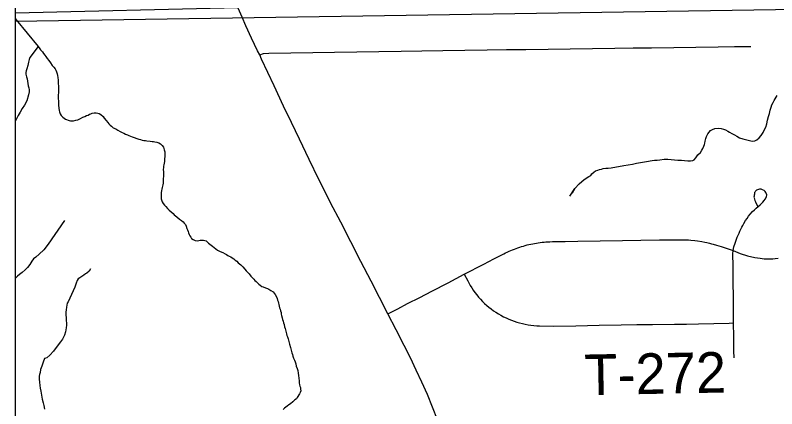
# Model space of a CAD drawing. Extents: x 103424 to 290657, y 38711 to 110967.
# Drawn here: x 103424 to 109088, y 93597 to 96520 of the extents above; entities that cross this region are included whole.
import ezdxf

# ---------------------------------------------------------------- set-up
doc = ezdxf.new("R2010")
doc.units = 0
for name, color, linetype in [('GM_X_Corporation', 7, 'Continuous'), ('GM_X_Minor_River', 7, 'Continuous'), ('GM_X_State_Route', 7, 'Continuous'), ('GM_X_Township_Road', 7, 'Continuous'), ('GM_X_Township_Road_Text', 7, 'Continuous')]:
    doc.layers.add(name, color=color, linetype=linetype)

msp = doc.modelspace()

# ---------------------------------------------------------------- linework, layer by layer
at = {"layer": 'GM_X_Corporation'}
for points in [[(103423.7, 96534.8), (103423.7, 38711.2), (175679.7, 38711.2), (175679.7, 110967.2), (119699, 110967.2), (119716.9, 106542.5), (119719.8, 106322.8), (119720.8, 106006.3), (119709.7, 99445.7), (119706.4, 99064.2), (119663.9, 96690), (117026.4, 96688.2), (115542.1, 96665), (105081.7, 96574.5)], [(119675.5, 110967.2), (103423.7, 110967.2), (103423.7, 96476), (115542.1, 96665), (117026.4, 96688.2), (119663.9, 96690), (119681.7, 104183.1)]]:
    msp.add_lwpolyline(points, close=True, dxfattribs=at)
msp.add_lwpolyline([(119639, 84504.6), (119641.6, 85722.3), (119634.5, 87732.9), (119633.9, 87813.5), (119633.9, 87824), (119641.1, 89532.2), (119665, 94023.8), (119663.9, 96690), (117026.4, 96688.2), (115542.1, 96665), (105081.7, 96574.5), (103423.7, 96534.8), (103423.7, 70904.9)], dxfattribs=at)
at = {"layer": 'GM_X_Minor_River'}
msp.add_line((103423.7, 96503.5), (103430.9, 96483.8), dxfattribs=at)
for points in [[(103429.8, 96484.5), (103594.1, 96287.7), (103602.3, 96277.6), (103612.6, 96263.6), (103626.9, 96247.6), (103635.1, 96235.5), (103643.4, 96223.5), (103651.6, 96213.5), (103661.9, 96197.4), (103674.1, 96183.4), (103686.5, 96165.3), (103698.8, 96147.3), (103711.1, 96133.2), (103721.3, 96121.2), (103725.5, 96111.2), (103731.7, 96099.1), (103735.9, 96085), (103738.1, 96070.9), (103740.3, 96056.7), (103742.5, 96036.6), (103742.8, 96012.3), (103745.1, 95992.1), (103745.3, 95971.9), (103745.5, 95955.8), (103745.6, 95943.6), (103743.8, 95929.5), (103743.9, 95917.4), (103744.1, 95899.2), (103746.3, 95885), (103746.5, 95868.9), (103746.7, 95850.7), (103749, 95828.5), (103751.2, 95812.3), (103753.3, 95802.3), (103757.5, 95788.2), (103765.8, 95774.1), (103778, 95762.1), (103788.2, 95754.1), (103798.4, 95748.2), (103824.8, 95738.3), (103834.9, 95736.4), (103845, 95736.5), (103857.1, 95736.6), (103875.2, 95740.8), (103889.3, 95743), (103899.4, 95747.1), (103909.4, 95753.3), (103927.5, 95761.6), (103941.6, 95767.8), (103953.6, 95774), (103965.7, 95778.1), (103975.7, 95784.3), (103985.8, 95788.4), (103995.8, 95792.6), (104009.9, 95794.7), (104026.1, 95794.9), (104038.2, 95793), (104048.4, 95789), (104060.6, 95783.1), (104076.9, 95767.1), (104085.1, 95755.1), (104099.5, 95739), (104111.8, 95723), (104120, 95713), (104130.2, 95703), (104140.4, 95695), (104152.6, 95683), (104170.9, 95675.1), (104187.2, 95665.1), (104203.4, 95655.2), (104219.7, 95649.3), (104231.9, 95643.4), (104244.1, 95637.4), (104258.3, 95631.5), (104268.4, 95625.5), (104280.6, 95621.6), (104292.8, 95617.7), (104309, 95611.8), (104329.3, 95603.9), (104343.5, 95600), (104355.6, 95596.1), (104367.8, 95592.2), (104379.9, 95590.3), (104392.1, 95588.4), (104402.2, 95586.5), (104428.5, 95584.7), (104442.6, 95582.8), (104452.8, 95580.9), (104462.9, 95579), (104477, 95577.1), (104491.2, 95573.2), (104503.4, 95565.2), (104515.7, 95553.2)], [(103594.1, 96287.7), (103532.5, 96206.2), (103526.6, 96190), (103522.8, 96171.8), (103517, 96147.5), (103509.2, 96121.1), (103505.4, 96106.9), (103503.5, 96094.8), (103503.6, 96082.7), (103505.8, 96072.6), (103507.9, 96062.5), (103512.1, 96046.4), (103514.3, 96030.3), (103518.6, 96012.1), (103520.8, 95996), (103525, 95979.8), (103527.2, 95965.7), (103527.4, 95951.6), (103523.6, 95927.3), (103510, 95884.7), (103492.2, 95852.2), (103476.3, 95825.8), (103460.5, 95799.3), (103446.6, 95775), (103423.7, 95729.4)], [(107549.8, 95175.3), (107587.5, 95232.2), (107565.7, 95197.7), (107587.5, 95232.2), (107617.4, 95266.9), (107655.4, 95299.6), (107689.5, 95322.1), (107705.5, 95330.4), (107713.4, 95342.6), (107727.4, 95354.9), (107739.4, 95365.1), (107757.6, 95369.3), (107769.6, 95373.5), (107783.7, 95377.6), (107797.8, 95381.8), (107816, 95384), (107834.1, 95384.2), (107856.3, 95386.4), (107951.1, 95403.5), (107983.3, 95407.9), (108015.6, 95414.3), (108045.8, 95420.7), (108074, 95427), (108120.4, 95433.5), (108160.7, 95440), (108178.9, 95442.2), (108199, 95444.4), (108219.2, 95446.6), (108251.5, 95451), (108277.7, 95451.3), (108302, 95447.4), (108328.3, 95445.7), (108352.5, 95443.9), (108378.8, 95442.2), (108403.1, 95440.4), (108427.3, 95438.6), (108447.5, 95438.8), (108463.7, 95441), (108473.7, 95445.1), (108485.7, 95459.4), (108501.5, 95483.8), (108521.5, 95500.2), (108531.4, 95516.4), (108539.3, 95530.6), (108545.2, 95546.9), (108551.1, 95559), (108553, 95569.2), (108556.9, 95583.3), (108560.7, 95603.6), (108566.6, 95619.8), (108574.5, 95638.1), (108584.4, 95652.3), (108596.4, 95662.5), (108610.4, 95670.8), (108628.5, 95679), (108652.7, 95681.3), (108675, 95679.5), (108693.2, 95673.6), (108707.4, 95667.7), (108723.7, 95659.8), (108737.9, 95651.8), (108754.2, 95641.9), (108774.5, 95632), (108790.8, 95622), (108811.1, 95610.1), (108835.4, 95602.3), (108904.3, 95584.8), (108924.5, 95587), (108940.5, 95595.2), (108956.5, 95609.5), (108972.5, 95625.9), (108986.4, 95648.2), (108998.2, 95670.6), (109006.1, 95688.8), (109013.9, 95713.2), (109019.6, 95741.5), (109027.4, 95767.8), (109033.2, 95790.1), (109039, 95814.4), (109046.8, 95836.7), (109052.6, 95853), (109060.5, 95871.2), (109068.4, 95887.5), (109076.3, 95899.7), (109092.2, 95924.1)], [(104515.7, 95553.2), (104526, 95539.2), (104532.2, 95521.1), (104536.5, 95504.9), (104536.6, 95494.9), (104536.7, 95484.7), (104536.9, 95468.6), (104535, 95456.4), (104535.1, 95446.3), (104533.3, 95432.2), (104531.4, 95420), (104529.5, 95407.9), (104527.6, 95397.8), (104525.7, 95387.6), (104523.9, 95373.5), (104526.1, 95357.3), (104526.3, 95339.2), (104526.5, 95323), (104524.6, 95306.8), (104524.9, 95286.6), (104523, 95272.4), (104521.1, 95260.3), (104519.2, 95250.2), (104517.3, 95240), (104513.4, 95227.9), (104511.5, 95217.8), (104509.7, 95199.6), (104509.9, 95189.5), (104510, 95175.3), (104510.1, 95165.2), (104510.3, 95155.1), (104516.6, 95132.9), (104524.8, 95120.9), (104533, 95108.9), (104543.2, 95098.9), (104555.5, 95084.8), (104569.8, 95070.8), (104584.1, 95058.8), (104598.4, 95046.9), (104606.6, 95036.9), (104616.7, 95030.9), (104626.9, 95022.9), (104645.3, 95004.9), (104659.6, 94994.9), (104671.8, 94984.9), (104680, 94974.9), (104690.2, 94964.9), (104696.4, 94952.9), (104700.7, 94936.8), (104704.8, 94926.7), (104709, 94914.6), (104713.2, 94902.5), (104717.4, 94890.4), (104723.5, 94880.4), (104729.7, 94870.3), (104735.9, 94860.3), (104746.1, 94854.3), (104762.3, 94846.4), (104780.5, 94844.6), (104800.6, 94848.8), (104814.8, 94849), (104824.9, 94849.1), (104843.1, 94843.2), (104861.5, 94827.2), (104871.7, 94819.2), (104890.1, 94803.3), (104928.8, 94775.3), (104938.9, 94769.4), (104949.1, 94765.4), (104967.3, 94757.5), (104985.6, 94747.6), (104995.8, 94741.7), (105006, 94735.7), (105016.2, 94729.7), (105026.3, 94725.8), (105036.5, 94717.8), (105048.7, 94709.9), (105058.9, 94699.8), (105071.1, 94691.9), (105081.3, 94681.9), (105091.5, 94673.9), (105101.7, 94665.9), (105116, 94651.9), (105132.4, 94633.9), (105142.6, 94621.9), (105152.9, 94609.9), (105163.1, 94597.8), (105177.4, 94581.8), (105187.7, 94569.8), (105197.9, 94559.8), (105206.1, 94549.8), (105216.3, 94541.8), (105226.5, 94531.8), (105236.7, 94521.8), (105246.9, 94513.8), (105257.1, 94505.8), (105267.3, 94501.9), (105285.5, 94494), (105299.7, 94490.1), (105309.8, 94486.1), (105326.1, 94476.2)], [(103791.1, 94994.4), (103669.9, 94819.4), (103636.1, 94776.6), (103602.1, 94743.9), (103578.1, 94723.5), (103560.1, 94711.2), (103548.2, 94692.9), (103532.3, 94668.5), (103514.4, 94646), (103496.5, 94627.7), (103476.5, 94609.3), (103456.4, 94595), (103440.5, 94580.6), (103426.5, 94566.4), (103423.7, 94561.2)], [(103983.1, 94636.6), (103973.2, 94618.3), (103957.3, 94604), (103947.2, 94597.8), (103935.2, 94589.6), (103919.2, 94579.4), (103903.1, 94569.1), (103891.1, 94560.9), (103885.2, 94548.7), (103877.3, 94530.4), (103867.6, 94500), (103818.4, 94390.4), (103810.4, 94380.2), (103806.5, 94366.1), (103804.7, 94351.9), (103802.9, 94331.7), (103801.1, 94313.5), (103801.3, 94293.3), (103801.6, 94271), (103803.8, 94250.8), (103804, 94234.7), (103804.2, 94218.5), (103802.4, 94198.3), (103796.7, 94167.9), (103791, 94143.6), (103783.1, 94127.4), (103775.2, 94113.1), (103761.3, 94092.8), (103735.4, 94062.2), (103709.5, 94025.6), (103681.6, 93995), (103657.6, 93974.6), (103641.5, 93970.4), (103631.7, 93942), (103622, 93913.6), (103612.2, 93887.2), (103608.4, 93867), (103604.5, 93850.8), (103602.7, 93838.6), (103600.9, 93816.4), (103603.2, 93794.2), (103605.5, 93769.9), (103609.8, 93749.8), (103614.1, 93727.6), (103618.5, 93697.3), (103624.9, 93667.1), (103631.2, 93640.9), (103635.5, 93620.7), (103641.9, 93594.5)], [(105326.1, 94476.2), (105342.4, 94464.2), (105356.8, 94446.2), (105367.1, 94428.1), (105371.3, 94416), (105375.5, 94403.9), (105379.6, 94393.9), (105386.1, 94359.6), (105390.3, 94347.5), (105394.4, 94335.4), (105396.6, 94323.3), (105400.8, 94311.2), (105402.9, 94299.1), (105405.1, 94289), (105409.3, 94272.9), (105411.5, 94260.8), (105415.7, 94246.7), (105419.8, 94234.6), (105424, 94222.6), (105426.2, 94206.4), (105430.4, 94192.3), (105436.7, 94172.2), (105441, 94154), (105445.2, 94139.9), (105449.4, 94129.9), (105453.6, 94115.8), (105459.8, 94097.6), (105464.1, 94075.4), (105470.5, 94051.3), (105476.8, 94031.1), (105481, 94013), (105485.2, 94000.9), (105489.4, 93986.8), (105493.6, 93972.7), (105499.9, 93956.6), (105506.1, 93944.5), (105510.3, 93930.4), (105514.5, 93912.3), (105520.8, 93896.2), (105525, 93880), (105527.2, 93861.9), (105531.5, 93843.7), (105533.7, 93823.5), (105536, 93805.4), (105536.2, 93789.2), (105538.3, 93775.1), (105540.5, 93765), (105544.6, 93754.9), (105546.8, 93742.8), (105549, 93730.7), (105543, 93718.5), (105539.1, 93708.4), (105521.3, 93679.9), (105515.3, 93669.8), (105503.3, 93663.6), (105489.3, 93649.3), (105471.3, 93633), (105459.3, 93626.8), (105445.3, 93616.5), (105427.3, 93600.2), (105417.3, 93592)]]:
    msp.add_lwpolyline(points, dxfattribs=at)
at = {"layer": 'GM_X_State_Route'}
msp.add_line((105111.7, 96504.3), (105082.8, 96571.6), dxfattribs=at)
msp.add_line((105111.7, 96504.3), (105082.8, 96571.6), dxfattribs=at)
msp.add_lwpolyline([(106565.7, 93515.2), (106528.5, 93608.8), (106489.5, 93701.6), (106448.8, 93793.7), (106407.3, 93883.4), (106362.8, 93975.8), (106317.5, 94065.7), (106256.4, 94184), (106195.3, 94302.2), (106133.1, 94422.7), (106071, 94543.3), (105995.3, 94689.9), (105919.6, 94836.6), (105844.7, 94981.9), (105769.7, 95127.2), (105725.6, 95213.9), (105681.5, 95300.6), (105610, 95449.3), (105538.5, 95598.1), (105479, 95721.8), (105419.6, 95845.5), (105349.3, 95994.8), (105302.6, 96094.1), (105255.9, 96193.3), (105242.3, 96225.1), (105226.4, 96254.5), (105182.4, 96348.2), (105138.5, 96441.9), (105111.7, 96504.3)], dxfattribs=at)
msp.add_lwpolyline([(106565.7, 93515.2), (106528.5, 93608.8), (106489.5, 93701.6), (106448.8, 93793.7), (106407.3, 93883.4), (106362.8, 93975.8), (106317.5, 94065.7), (106256.4, 94184), (106195.3, 94302.2), (106133.1, 94422.7), (106071, 94543.3), (105995.3, 94689.9), (105919.6, 94836.6), (105844.7, 94981.9), (105769.7, 95127.2), (105725.6, 95213.9), (105681.5, 95300.6), (105610, 95449.3), (105538.5, 95598.1), (105479, 95721.8), (105419.6, 95845.5), (105349.3, 95994.8), (105302.6, 96094.1), (105255.9, 96193.3), (105242.3, 96225.1), (105226.4, 96254.5), (105182.4, 96348.2), (105138.5, 96441.9), (105111.7, 96504.3)], dxfattribs=at)
at = {"layer": 'GM_X_Township_Road'}
for points in [[(105242.3, 96225.1), (105270.8, 96234.5), (105309.4, 96238), (105474.4, 96240.4), (105637, 96242.7), (105799.6, 96245), (105964.6, 96247.6), (106129.6, 96250.2), (106294.7, 96252.8), (106449.4, 96255.2), (106604.2, 96257.6), (106769.3, 96259.9), (106934.3, 96262.1), (107078.5, 96264.1), (107222.6, 96266.1), (107387.7, 96268.3), (107552.7, 96270.5), (107717.8, 96272.8), (107882.9, 96275), (108019.9, 96276.9), (108157, 96278.8), (108322, 96280.8), (108487.1, 96282.9), (108652.2, 96284.9), (108774.4, 96286.5), (108896.6, 96288)], [(108763.4, 94772.4), (108768.6, 94800.4), (108777.8, 94827), (108783.3, 94842), (108789.1, 94857), (108794.9, 94871.9), (108801.2, 94886.7), (108807.8, 94901.3), (108814.6, 94915.9), (108821.6, 94930.3), (108828.9, 94944.6), (108836.5, 94958.8), (108844.3, 94972.9), (108856.7, 94994.1), (108867.2, 95010.5), (108878.5, 95026.3), (108890.7, 95041.6), (108908, 95060.9), (108921.9, 95074.6), (108935.4, 95087), (108951, 95099.8), (108964, 95110.3), (108974.5, 95120.6), (108984.6, 95131.4), (108993.9, 95142.8), (109002.7, 95154.6), (109011.9, 95170.2), (109013.8, 95185), (109007.6, 95202.8), (109003.3, 95211.6), (108994.8, 95218.3), (108983.3, 95224.1), (108972, 95227.8), (108960.5, 95228.6), (108936.5, 95219.8), (108929.9, 95214.1), (108926.7, 95208.6), (108923.9, 95202.3), (108922.9, 95198), (108921.7, 95189.5), (108920.4, 95183.2), (108919.4, 95176.7), (108918.9, 95168.2), (108919.9, 95162.7), (108925.9, 95144.7), (108931.4, 95133.9), (108945.5, 95102.1)], [(106195.3, 94302.2), (106269, 94340.1), (106342.7, 94377.9), (106432.4, 94424.4), (106522.1, 94470.8), (106642.9, 94533.2), (106763.8, 94595.5), (106910.5, 94671.2), (106984.6, 94709.5), (107058.7, 94747.8), (107071.3, 94754.2), (107084.1, 94760.3), (107096.9, 94766.3), (107110, 94772), (107123.1, 94777.5), (107136.5, 94782.8), (107149.6, 94787.8), (107162.9, 94792.7), (107176.5, 94797.3), (107190.1, 94801.6), (107203.7, 94805.7), (107217.3, 94809.6), (107231.1, 94813.2), (107244.7, 94816.6), (107258.8, 94819.8), (107272.7, 94822.7), (107286.5, 94825.3), (107300.6, 94827.7), (107314.7, 94829.9), (107328.8, 94831.8), (107342.9, 94833.5), (107357, 94834.9), (107371.1, 94836.1), (107385.4, 94837.1), (107399.5, 94837.8), (107419.9, 94838.3), (107514.8, 94840.2), (107609.7, 94842), (107774.7, 94844.7), (107939.8, 94847.4), (108077.4, 94849.7), (108214.9, 94852), (108297.5, 94852.3), (108380.1, 94852.7), (108430.7, 94851.1), (108450.1, 94849.5), (108477.9, 94846.4), (108497.9, 94843.5), (108530.4, 94838.9), (108552.5, 94835.1), (108569.1, 94831.4), (108586.9, 94827.3), (108603.8, 94822.9), (108615.6, 94819.8), (108640, 94812.9), (108675.6, 94802.6), (108763.4, 94772.4), (108814.9, 94750.8), (108871.7, 94732.4), (108925.1, 94720.2), (108965.7, 94714.6), (108993.8, 94711.1), (109015.7, 94710.5), (109058.8, 94711.4), (109077.2, 94713), (109098.1, 94715.2)], [(108770.9, 93974.3), (108770.1, 94026.6), (108768.5, 94130.4), (108766.9, 94234.1), (108765.4, 94399.2), (108764, 94564.2), (108763.1, 94655.5), (108762.3, 94746.8), (108763.4, 94772.4)], [(106763.8, 94595.5), (106789.2, 94546.3), (106797, 94531.7), (106807.8, 94513), (106819.1, 94494.7), (106831, 94476.9), (106843.6, 94459.5), (106856.9, 94442.5), (106870.5, 94426), (106884.8, 94409.9), (106899.9, 94394.5), (106915.3, 94379.5), (106931.1, 94365), (106947.7, 94351.2), (106964.6, 94337.9), (106982, 94325.2), (106999.5, 94313.1), (107017.9, 94301.7), (107036.6, 94290.9), (107055.4, 94280.7), (107074.8, 94271.3), (107094.4, 94262.4), (107114.3, 94254.3), (107134.4, 94246.9), (107154.8, 94240.2), (107175.5, 94234.2), (107196.4, 94229), (107217.3, 94224.4), (107238.7, 94220.7), (107259.8, 94217.6), (107281.2, 94215.3), (107302.6, 94213.8), (107324.2, 94212.9), (107427.8, 94210.8), (107592.8, 94213.6), (107679.5, 94215.2), (107766.3, 94216.7), (107931.3, 94219.5), (108047.1, 94221.6), (108162.9, 94223.6), (108327.9, 94225.2), (108417.2, 94226.1), (108506.5, 94227), (108620.4, 94229.8), (108734.3, 94232.8), (108766.9, 94234.1)]]:
    msp.add_lwpolyline(points, dxfattribs=at)

# ---------------------------------------------------------------- texts
at = {"layer": 'GM_X_Township_Road_Text'}
msp.add_text('T-272', height=301.87, rotation=1.1231, dxfattribs=at).set_placement((107659.7, 93697.2))

doc.saveas('drawing.dxf')
